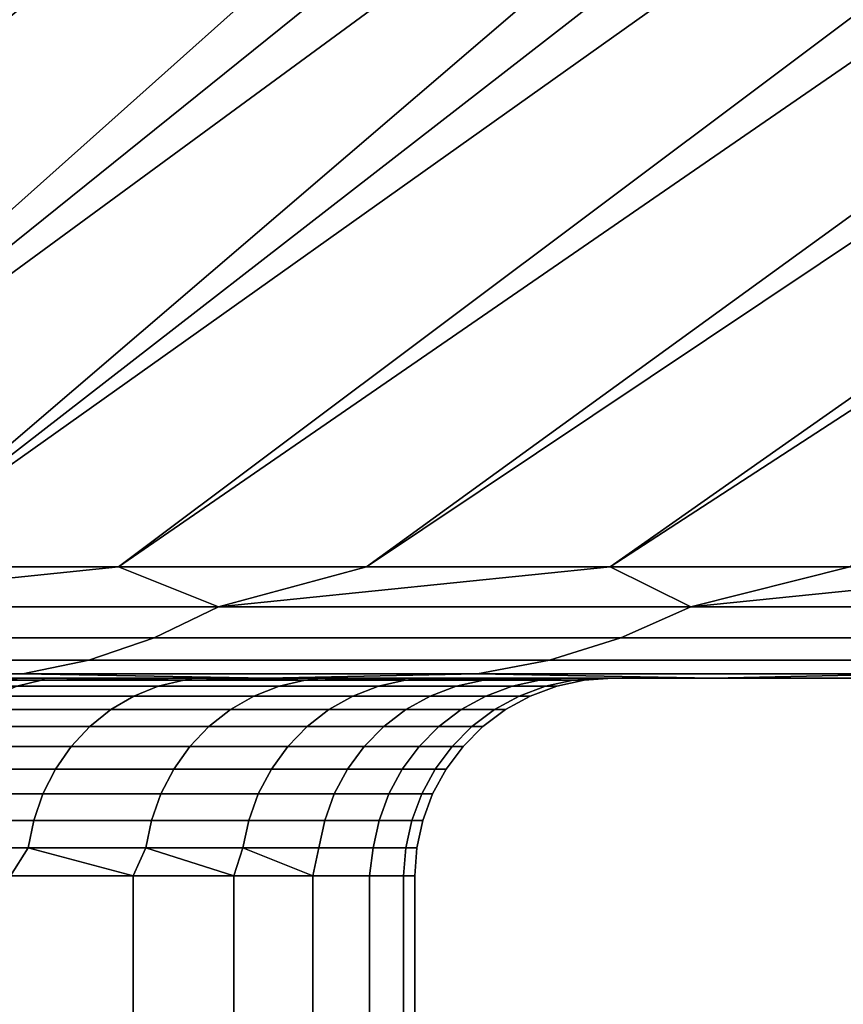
# Model space of a CAD drawing. Header units: metres. Extents: x -109 to 109, y -100 to 58.
# Tile 540 of 642: x 7.8 to 9.05, y 45.71 to 47.2. Entities that reach past the tile are written whole.
import ezdxf

# ---------------------------------------------------------------- set-up
doc = ezdxf.new("R2010")
doc.units = ezdxf.units.M
doc.layers.add('solid_21_062_100_XXX', color=7, linetype='CONTINUOUS')

msp = doc.modelspace()

# ---------------------------------------------------------------- linework, layer by layer
at = {"layer": 'solid_21_062_100_XXX'}
for points in [[(13.956618, 51.632687, 178.062378), (14.240944, 51.547096, 178.44812), (7.179587, 46.368862, 190.81015), (13.614649, 51.547096, 178.121567)], [(13.956618, 51.632687, 231.93248), (13.614651, 51.547096, 231.873291), (7.567792, 46.368862, 218.981491), (14.240945, 51.547096, 231.546738)], [(8.364613, 51.547096, 176.054321), (4.326568, 46.368862, 189.696899), (3.903329, 46.368862, 189.583496), (7.683812, 51.547096, 175.86618)], [(9.040816, 51.547096, 176.258362), (4.746521, 46.368862, 189.82193), (4.326568, 46.368862, 189.696899), (8.364613, 51.547096, 176.054321)], [(7.683809, 51.547096, 234.128677), (4.326578, 46.368862, 220.297958), (4.746531, 46.368862, 220.172928), (8.364609, 51.547096, 233.940552)], [(10.377946, 51.547096, 176.713715), (5.162868, 46.368862, 189.958481), (4.746521, 46.368862, 189.82193), (9.712049, 51.547096, 176.478195)], [(9.040816, 51.547096, 176.258362), (9.712049, 51.547096, 176.478195), (4.746521, 46.368862, 189.82193)], [(8.364609, 51.547096, 233.940552), (4.746531, 46.368862, 220.172928), (5.162879, 46.368862, 220.036377), (9.040812, 51.547096, 233.736496)], [(11.038136, 51.547096, 176.964767), (5.575296, 46.368862, 190.106445), (5.162868, 46.368862, 189.958481), (10.377946, 51.547096, 176.713715)], [(9.712047, 51.547096, 233.516663), (5.162879, 46.368862, 220.036377), (5.575307, 46.368862, 219.888412), (10.377943, 51.547096, 233.281158)], [(9.712047, 51.547096, 233.516663), (9.040812, 51.547096, 233.736496), (5.162879, 46.368862, 220.036377)], [(11.692261, 51.547096, 177.231232), (5.98349, 46.368862, 190.265717), (5.575296, 46.368862, 190.106445), (11.038136, 51.547096, 176.964767)], [(10.377943, 51.547096, 233.281158), (5.575307, 46.368862, 219.888412), (5.9835, 46.368862, 219.729141), (11.038136, 51.547096, 233.03009)], [(12.339957, 51.547096, 177.512955), (6.387141, 46.368862, 190.436188), (5.98349, 46.368862, 190.265717), (11.692261, 51.547096, 177.231232)], [(11.038136, 51.547096, 233.03009), (5.9835, 46.368862, 219.729141), (6.387151, 46.368862, 219.55867), (11.69226, 51.547096, 232.763626)], [(12.980871, 51.547096, 177.809799), (6.785941, 46.368862, 190.617706), (6.387141, 46.368862, 190.436188), (12.339957, 51.547096, 177.512955)], [(11.69226, 51.547096, 232.763626), (6.387151, 46.368862, 219.55867), (6.785951, 46.368862, 219.377151), (12.339957, 51.547096, 232.481903)], [(13.614649, 51.547096, 178.121567), (7.179587, 46.368862, 190.81015), (6.785941, 46.368862, 190.617706), (12.980871, 51.547096, 177.809799)], [(12.339957, 51.547096, 232.481903), (6.785951, 46.368862, 219.377151), (7.179597, 46.368862, 219.184708), (12.980872, 51.547096, 232.185074)], [(14.85941, 51.547096, 178.789261), (7.567782, 46.368862, 191.013367), (7.179587, 46.368862, 190.81015), (14.240944, 51.547096, 178.44812)], [(12.980872, 51.547096, 232.185074), (7.179597, 46.368862, 219.184708), (7.567792, 46.368862, 218.981491), (13.614651, 51.547096, 231.873291)], [(15.469711, 51.547096, 179.144806), (7.950231, 46.368862, 191.227203), (7.567782, 46.368862, 191.013367), (14.85941, 51.547096, 178.789261)], [(14.240945, 51.547096, 231.546738), (7.567792, 46.368862, 218.981491), (7.950241, 46.368862, 218.767654), (14.859411, 51.547096, 231.205612)], [(16.07151, 51.547096, 179.514557), (8.326642, 46.368862, 191.451492), (7.950231, 46.368862, 191.227203), (15.469711, 51.547096, 179.144806)], [(14.859411, 51.547096, 231.205612), (7.950241, 46.368862, 218.767654), (8.326652, 46.368862, 218.543365), (15.46971, 51.547096, 230.850067)], [(16.664478, 51.547096, 179.898315), (8.69673, 46.368862, 191.686066), (8.326642, 46.368862, 191.451492), (16.07151, 51.547096, 179.514557)], [(15.46971, 51.547096, 230.850067), (8.326652, 46.368862, 218.543365), (8.696739, 46.368862, 218.308792), (16.071508, 51.547096, 230.480316)], [(17.248289, 51.547096, 180.295868), (9.060213, 46.368862, 191.930756), (8.69673, 46.368862, 191.686066), (16.664478, 51.547096, 179.898315)], [(16.071508, 51.547096, 230.480316), (8.696739, 46.368862, 218.308792), (9.060223, 46.368862, 218.064102), (16.664474, 51.547096, 230.096558)], [(7.361121, 46.308628, 218.881973), (8.10202, 46.308628, 218.463089), (7.950241, 46.368862, 218.767654), (7.567792, 46.368862, 218.981491)], [(7.361121, 46.308628, 191.112885), (7.567782, 46.368862, 191.013367), (7.950231, 46.368862, 191.227203)], [(7.361121, 46.308628, 191.112885), (7.950231, 46.368862, 191.227203), (8.10202, 46.308628, 191.531769)], [(8.10202, 46.308628, 191.531769), (7.950231, 46.368862, 191.227203), (8.326642, 46.368862, 191.451492)], [(8.10202, 46.308628, 218.463089), (8.326652, 46.368862, 218.543365), (7.950241, 46.368862, 218.767654)], [(8.10202, 46.308628, 218.463089), (8.819154, 46.308628, 218.004715), (8.696739, 46.368862, 218.308792), (8.326652, 46.368862, 218.543365)], [(8.10202, 46.308628, 191.531769), (8.326642, 46.368862, 191.451492), (8.69673, 46.368862, 191.686066)], [(8.10202, 46.308628, 191.531769), (8.69673, 46.368862, 191.686066), (8.819154, 46.308628, 191.990158)], [(8.819154, 46.308628, 191.990158), (8.69673, 46.368862, 191.686066), (9.060213, 46.368862, 191.930756)], [(8.819154, 46.308628, 218.004715), (9.060223, 46.368862, 218.064102), (8.696739, 46.368862, 218.308792)], [(8.819154, 46.308628, 218.004715), (9.51042, 46.308628, 217.508179), (9.416826, 46.368862, 217.809494), (9.060223, 46.368862, 218.064102)], [(8.819154, 46.308628, 191.990158), (9.060213, 46.368862, 191.930756), (9.416817, 46.368862, 192.185364)], [(8.819154, 46.308628, 191.990158), (9.416817, 46.368862, 192.185364), (9.51042, 46.308628, 192.486694)], [(8.10202, 46.308628, 218.463089), (7.361121, 46.308628, 218.881973), (7.272211, 46.261269, 218.714279), (8.004161, 46.261269, 218.300446)], [(7.361121, 46.308628, 191.112885), (8.10202, 46.308628, 191.531769), (8.004161, 46.261269, 191.694412), (7.272211, 46.261269, 191.280579)], [(8.819154, 46.308628, 218.004715), (8.10202, 46.308628, 218.463089), (8.004161, 46.261269, 218.300446), (8.712633, 46.261269, 217.84761)], [(8.10202, 46.308628, 191.531769), (8.819154, 46.308628, 191.990158), (8.712633, 46.261269, 192.147263), (8.004161, 46.261269, 191.694412)], [(9.51042, 46.308628, 217.508179), (8.819154, 46.308628, 218.004715), (8.712633, 46.261269, 217.84761), (9.39555, 46.261269, 217.357071)], [(8.819154, 46.308628, 191.990158), (9.51042, 46.308628, 192.486694), (9.39555, 46.261269, 192.637802), (8.712633, 46.261269, 192.147263)], [(8.004161, 46.261269, 218.300446), (7.272211, 46.261269, 218.714279), (7.181969, 46.227276, 218.544067), (7.904836, 46.227276, 218.135376)], [(7.272211, 46.261269, 191.280579), (8.004161, 46.261269, 191.694412), (7.904836, 46.227276, 191.859497), (7.181969, 46.227276, 191.450806)], [(8.712633, 46.261269, 217.84761), (8.004161, 46.261269, 218.300446), (7.904836, 46.227276, 218.135376), (8.604517, 46.227276, 217.688141)], [(8.004161, 46.261269, 191.694412), (8.712633, 46.261269, 192.147263), (8.604517, 46.227276, 192.306717), (7.904836, 46.227276, 191.859497)], [(9.39555, 46.261269, 217.357071), (8.712633, 46.261269, 217.84761), (8.604517, 46.227276, 217.688141), (9.278958, 46.227276, 217.20369)], [(8.712633, 46.261269, 192.147263), (9.39555, 46.261269, 192.637802), (9.278958, 46.227276, 192.791168), (8.604517, 46.227276, 192.306717)], [(7.904836, 46.227276, 218.135376), (7.181969, 46.227276, 218.544067), (7.090836, 46.206821, 218.372162), (7.80453, 46.206821, 217.968658)], [(7.181969, 46.227276, 191.450806), (7.904836, 46.227276, 191.859497), (7.80453, 46.206821, 192.026199), (7.090836, 46.206821, 191.622696)], [(8.604517, 46.227276, 217.688141), (7.904836, 46.227276, 218.135376), (7.80453, 46.206821, 217.968658), (8.495332, 46.206821, 217.527115)], [(7.904836, 46.227276, 191.859497), (8.604517, 46.227276, 192.306717), (8.495332, 46.206821, 192.467758), (7.80453, 46.206821, 192.026199)], [(9.278958, 46.227276, 217.20369), (8.604517, 46.227276, 217.688141), (8.495332, 46.206821, 217.527115), (9.161216, 46.206821, 217.048798)], [(8.604517, 46.227276, 192.306717), (9.278958, 46.227276, 192.791168), (9.161216, 46.206821, 192.94606), (8.495332, 46.206821, 192.467758)], [(7.80453, 46.206821, 217.968658), (7.090836, 46.206821, 218.372162), (7.47336, 46.200001, 217.93718)], [(7.090836, 46.206821, 191.622696), (7.80453, 46.206821, 192.026199), (7.473289, 46.200001, 192.057648)], [(7.80453, 46.206821, 192.026199), (8.174951, 46.200001, 192.489105), (7.473289, 46.200001, 192.057648)], [(7.80453, 46.206821, 217.968658), (7.47336, 46.200001, 217.93718), (8.175019, 46.200001, 217.505722)], [(8.495332, 46.206821, 217.527115), (7.80453, 46.206821, 217.968658), (8.175019, 46.200001, 217.505722)], [(7.80453, 46.206821, 192.026199), (8.495332, 46.206821, 192.467758), (8.174951, 46.200001, 192.489105)], [(8.495332, 46.206821, 192.467758), (8.85176, 46.200001, 192.958557), (8.174951, 46.200001, 192.489105)], [(8.495332, 46.206821, 217.527115), (8.175019, 46.200001, 217.505722), (8.851827, 46.200001, 217.036255)], [(9.161216, 46.206821, 217.048798), (8.495332, 46.206821, 217.527115), (8.851827, 46.200001, 217.036255)], [(8.495332, 46.206821, 192.467758), (9.161216, 46.206821, 192.94606), (8.85176, 46.200001, 192.958557)], [(9.161216, 46.206821, 192.94606), (9.50172, 46.200001, 193.46463), (8.85176, 46.200001, 192.958557)], [(9.161216, 46.206821, 217.048798), (8.851827, 46.200001, 217.036255), (9.501783, 46.200001, 216.530182)], [(11.270851, 46.200001, 214.808441), (-11.794291, 46.200001, 214.172546), (-12.281966, 46.200001, 213.508682), (11.794343, 46.200001, 214.172485)], [(-0.27868, 46.200001, 213.692963), (11.794343, 46.200001, 214.172485), (-12.281966, 46.200001, 213.508682)], [(-11.270851, 46.200001, 195.186417), (11.794291, 46.200001, 195.822311), (12.281966, 46.200001, 196.486176), (-11.794343, 46.200001, 195.822372)], [(0.27868, 46.200001, 196.301895), (-11.794343, 46.200001, 195.822372), (12.281966, 46.200001, 196.486176)], [(11.270851, 46.200001, 214.808441), (-11.270798, 46.200001, 214.808502), (-11.794291, 46.200001, 214.172546)], [(-11.270851, 46.200001, 195.186417), (11.270798, 46.200001, 195.186356), (11.794291, 46.200001, 195.822311)], [(-11.270851, 46.200001, 195.186417), (-10.713137, 46.200001, 194.580292), (11.270798, 46.200001, 195.186356)], [(10.713137, 46.200001, 215.414566), (-10.713079, 46.200001, 215.414627), (-11.270798, 46.200001, 214.808502)], [(11.270851, 46.200001, 214.808441), (10.713137, 46.200001, 215.414566), (-11.270798, 46.200001, 214.808502)], [(-10.713137, 46.200001, 194.580292), (10.713079, 46.200001, 194.580231), (11.270798, 46.200001, 195.186356)], [(-10.713137, 46.200001, 194.580292), (-10.122867, 46.200001, 194.005814), (10.713079, 46.200001, 194.580231)], [(10.122867, 46.200001, 215.989044), (-10.122807, 46.200001, 215.989105), (-10.713079, 46.200001, 215.414627)], [(10.713137, 46.200001, 215.414566), (10.122867, 46.200001, 215.989044), (-10.713079, 46.200001, 215.414627)], [(-10.122867, 46.200001, 194.005814), (10.122807, 46.200001, 194.005753), (10.713079, 46.200001, 194.580231)], [(-10.122867, 46.200001, 194.005814), (-9.501783, 46.200001, 193.464691), (10.122807, 46.200001, 194.005753)], [(9.501783, 46.200001, 216.530182), (-9.50172, 46.200001, 216.530228), (-10.122807, 46.200001, 215.989105)], [(10.122867, 46.200001, 215.989044), (9.501783, 46.200001, 216.530182), (-10.122807, 46.200001, 215.989105)], [(-9.501783, 46.200001, 193.464691), (9.50172, 46.200001, 193.46463), (10.122807, 46.200001, 194.005753)], [(-9.501783, 46.200001, 193.464691), (-8.851827, 46.200001, 192.958603), (9.50172, 46.200001, 193.46463)], [(8.851827, 46.200001, 217.036255), (-8.85176, 46.200001, 217.036301), (-9.50172, 46.200001, 216.530228)], [(9.501783, 46.200001, 216.530182), (8.851827, 46.200001, 217.036255), (-9.50172, 46.200001, 216.530228)], [(-8.851827, 46.200001, 192.958603), (8.85176, 46.200001, 192.958557), (9.50172, 46.200001, 193.46463)], [(-8.851827, 46.200001, 192.958603), (-8.175019, 46.200001, 192.489151), (8.85176, 46.200001, 192.958557)], [(8.175019, 46.200001, 217.505722), (-8.174951, 46.200001, 217.505753), (-8.85176, 46.200001, 217.036301)], [(8.851827, 46.200001, 217.036255), (8.175019, 46.200001, 217.505722), (-8.85176, 46.200001, 217.036301)], [(-8.175019, 46.200001, 192.489151), (8.174951, 46.200001, 192.489105), (8.85176, 46.200001, 192.958557)], [(-8.175019, 46.200001, 192.489151), (-7.47336, 46.200001, 192.057693), (8.174951, 46.200001, 192.489105)], [(8.175019, 46.200001, 217.505722), (7.47336, 46.200001, 217.93718), (-8.174951, 46.200001, 217.505753)], [(-7.47336, 46.200001, 192.057693), (7.473289, 46.200001, 192.057648), (8.174951, 46.200001, 192.489105)], [(-0.27868, 46.200001, 213.692963), (0.278669, 46.200001, 213.692963), (11.794343, 46.200001, 214.172485)], [(0.278669, 46.200001, 213.692963), (0.834922, 46.200001, 213.657272), (11.794343, 46.200001, 214.172485)], [(0.834934, 46.200001, 196.337585), (0.27868, 46.200001, 196.301895), (12.281966, 46.200001, 196.486176)], [(0.834922, 46.200001, 213.657272), (1.387784, 46.200001, 213.586029), (11.794343, 46.200001, 214.172485)], [(1.387798, 46.200001, 196.408829), (0.834934, 46.200001, 196.337585), (12.281966, 46.200001, 196.486176)], [(1.934955, 46.200001, 213.479523), (12.282015, 46.200001, 213.508621), (11.794343, 46.200001, 214.172485), (1.387784, 46.200001, 213.586029)], [(1.93497, 46.200001, 196.515335), (1.387798, 46.200001, 196.408829), (12.281966, 46.200001, 196.486176)], [(1.934955, 46.200001, 213.479523), (2.474239, 46.200001, 213.338181), (12.282015, 46.200001, 213.508621)], [(2.474257, 46.200001, 196.656693), (1.93497, 46.200001, 196.515335), (12.281966, 46.200001, 196.486176), (12.732338, 46.200001, 197.175949)], [(2.474239, 46.200001, 213.338181), (3.003467, 46.200001, 213.162552), (12.282015, 46.200001, 213.508621)], [(3.003488, 46.200001, 196.832321), (2.474257, 46.200001, 196.656693), (12.732338, 46.200001, 197.175949)], [(3.003467, 46.200001, 213.162552), (3.520414, 46.200001, 212.953354), (12.282015, 46.200001, 213.508621)], [(3.520438, 46.200001, 197.041519), (3.003488, 46.200001, 196.832321), (12.732338, 46.200001, 197.175949)], [(4.022914, 46.200001, 212.711456), (12.732383, 46.200001, 212.818848), (12.282015, 46.200001, 213.508621), (3.520414, 46.200001, 212.953354)], [(4.022942, 46.200001, 197.283417), (3.520438, 46.200001, 197.041519), (12.732338, 46.200001, 197.175949)], [(4.022914, 46.200001, 212.711456), (4.508954, 46.200001, 212.43782), (12.732383, 46.200001, 212.818848)], [(4.508982, 46.200001, 197.557068), (4.022942, 46.200001, 197.283417), (12.732338, 46.200001, 197.175949), (13.144021, 46.200001, 197.889496)], [(4.508954, 46.200001, 212.43782), (4.976484, 46.200001, 212.133575), (12.732383, 46.200001, 212.818848)], [(4.976511, 46.200001, 197.861298), (4.508982, 46.200001, 197.557068), (13.144021, 46.200001, 197.889496)], [(5.423526, 46.200001, 211.800034), (13.14406, 46.200001, 212.105301), (12.732383, 46.200001, 212.818848), (4.976484, 46.200001, 212.133575)], [(5.423552, 46.200001, 198.194855), (4.976511, 46.200001, 197.861298), (13.144021, 46.200001, 197.889496)], [(5.423526, 46.200001, 211.800034), (5.84827, 46.200001, 211.438522), (13.14406, 46.200001, 212.105301)], [(5.848295, 46.200001, 198.556351), (5.423552, 46.200001, 198.194855), (13.144021, 46.200001, 197.889496), (13.515679, 46.200001, 198.624481)], [(6.249002, 46.200001, 211.050522), (13.515713, 46.200001, 211.370316), (13.14406, 46.200001, 212.105301), (5.84827, 46.200001, 211.438522)], [(6.249025, 46.200001, 198.944366), (5.848295, 46.200001, 198.556351), (13.515679, 46.200001, 198.624481)], [(6.249002, 46.200001, 211.050522), (6.62404, 46.200001, 210.63765), (13.515713, 46.200001, 211.370316)], [(6.624062, 46.200001, 199.357239), (6.249025, 46.200001, 198.944366), (13.515679, 46.200001, 198.624481), (13.846182, 46.200001, 199.378586)], [(6.971828, 46.200001, 210.20163), (13.84621, 46.200001, 210.616196), (13.515713, 46.200001, 211.370316), (6.62404, 46.200001, 210.63765)], [(6.971847, 46.200001, 199.793259), (6.624062, 46.200001, 199.357239), (13.846182, 46.200001, 199.378586)], [(7.290984, 46.200001, 209.744171), (14.1347, 46.200001, 209.84494), (13.84621, 46.200001, 210.616196), (6.971828, 46.200001, 210.20163)], [(7.291001, 46.200001, 200.250717), (6.971847, 46.200001, 199.793259), (13.846182, 46.200001, 199.378586), (14.134675, 46.200001, 200.149841)], [(7.309605, 46.196945, 209.636246), (7.580176, 46.200001, 209.267197), (14.1347, 46.200001, 209.84494), (7.290984, 46.200001, 209.744171)], [(7.580192, 46.200001, 200.727692), (7.291001, 46.200001, 200.250717), (14.134675, 46.200001, 200.149841), (14.380377, 46.200001, 200.936295)], [(7.549767, 46.187836, 209.147949), (7.795482, 46.187836, 208.66571), (7.833364, 46.196945, 208.683533), (7.586455, 46.196945, 209.168121)], [(7.795482, 46.187836, 201.329163), (7.549767, 46.187836, 200.846909), (7.586455, 46.196945, 200.826736), (7.833364, 46.196945, 201.311325)], [(7.83819, 46.200001, 208.77272), (14.3804, 46.200001, 209.058487), (14.1347, 46.200001, 209.84494), (7.580176, 46.200001, 209.267197)], [(7.586455, 46.196945, 209.168121), (7.83819, 46.200001, 208.77272), (7.580176, 46.200001, 209.267197)], [(7.586455, 46.196945, 200.826736), (7.580192, 46.200001, 200.727692), (14.380377, 46.200001, 200.936295), (7.838205, 46.200001, 201.222183)], [(7.833364, 46.196945, 201.311325), (7.586455, 46.196945, 200.826736), (7.838205, 46.200001, 201.222183)], [(7.586455, 46.196945, 209.168121), (7.833364, 46.196945, 208.683533), (7.83819, 46.200001, 208.77272)], [(7.759161, 46.172855, 208.648621), (7.97311, 46.172855, 208.154205), (8.010432, 46.187836, 208.168991), (7.795482, 46.187836, 208.66571)], [(7.97311, 46.172855, 201.840652), (7.759161, 46.172855, 201.346252), (7.795482, 46.187836, 201.329163), (8.010432, 46.187836, 201.825882)], [(7.795482, 46.187836, 208.66571), (8.010432, 46.187836, 208.168991), (8.049359, 46.196945, 208.184402), (7.833364, 46.196945, 208.683533)], [(8.010432, 46.187836, 201.825882), (7.795482, 46.187836, 201.329163), (7.833364, 46.196945, 201.311325), (8.049359, 46.196945, 201.810471)], [(7.833364, 46.196945, 208.683533), (8.063988, 46.200001, 208.262711), (14.3804, 46.200001, 209.058487), (7.83819, 46.200001, 208.77272)], [(7.833364, 46.196945, 201.311325), (7.838205, 46.200001, 201.222183), (8.064001, 46.200001, 201.732178)], [(8.049359, 46.196945, 201.810471), (7.833364, 46.196945, 201.311325), (8.064001, 46.200001, 201.732178)], [(7.833364, 46.196945, 208.683533), (8.049359, 46.196945, 208.184402), (8.063988, 46.200001, 208.262711)], [(8.064001, 46.200001, 201.732178), (7.838205, 46.200001, 201.222183), (14.380377, 46.200001, 200.936295), (14.58246, 46.200001, 201.735535)], [(7.97311, 46.172855, 208.154205), (8.155593, 46.172855, 207.647339), (8.193769, 46.187836, 207.659744), (8.010432, 46.187836, 208.168991)], [(8.155593, 46.172855, 202.347519), (7.97311, 46.172855, 201.840652), (8.010432, 46.187836, 201.825882), (8.193769, 46.187836, 202.335114)], [(8.010432, 46.187836, 208.168991), (8.193769, 46.187836, 207.659744), (8.233587, 46.196945, 207.672684), (8.049359, 46.196945, 208.184402)], [(8.193769, 46.187836, 202.335114), (8.010432, 46.187836, 201.825882), (8.049359, 46.196945, 201.810471), (8.233587, 46.196945, 202.322174)], [(8.049359, 46.196945, 201.810471), (8.064001, 46.200001, 201.732178), (14.58246, 46.200001, 201.735535), (8.256669, 46.200001, 202.255646)], [(8.233587, 46.196945, 202.322174), (8.049359, 46.196945, 201.810471), (8.256669, 46.200001, 202.255646)], [(8.049359, 46.196945, 208.184402), (8.256659, 46.200001, 207.739258), (8.063988, 46.200001, 208.262711)], [(8.049359, 46.196945, 208.184402), (8.233587, 46.196945, 207.672684), (8.256659, 46.200001, 207.739258)], [(8.256659, 46.200001, 207.739258), (14.582479, 46.200001, 208.259232), (14.3804, 46.200001, 209.058487), (8.063988, 46.200001, 208.262711)], [(8.155593, 46.172855, 207.647339), (8.305889, 46.172855, 207.13002), (8.344769, 46.187836, 207.139999), (8.193769, 46.187836, 207.659744)], [(8.305889, 46.172855, 202.864838), (8.155593, 46.172855, 202.347519), (8.193769, 46.187836, 202.335114), (8.344769, 46.187836, 202.854858)], [(8.193769, 46.187836, 207.659744), (8.344769, 46.187836, 207.139999), (8.385321, 46.196945, 207.150421), (8.233587, 46.196945, 207.672684)], [(8.344769, 46.187836, 202.854858), (8.193769, 46.187836, 202.335114), (8.233587, 46.196945, 202.322174), (8.385321, 46.196945, 202.844452)], [(8.233587, 46.196945, 202.322174), (8.256669, 46.200001, 202.255646), (8.415401, 46.200001, 202.79039)], [(8.385321, 46.196945, 202.844452), (8.233587, 46.196945, 202.322174), (8.415401, 46.200001, 202.79039)], [(8.233587, 46.196945, 207.672684), (8.415394, 46.200001, 207.204498), (8.256659, 46.200001, 207.739258)], [(8.233587, 46.196945, 207.672684), (8.385321, 46.196945, 207.150421), (8.415394, 46.200001, 207.204498)], [(8.415394, 46.200001, 207.204498), (14.740137, 46.200001, 207.450287), (14.582479, 46.200001, 208.259232), (8.256659, 46.200001, 207.739258)], [(8.415401, 46.200001, 202.79039), (8.256669, 46.200001, 202.255646), (14.58246, 46.200001, 201.735535), (14.740124, 46.200001, 202.544495)], [(8.305889, 46.172855, 207.13002), (8.423406, 46.172855, 206.604279), (8.462836, 46.187836, 206.611801), (8.344769, 46.187836, 207.139999)], [(8.423406, 46.172855, 203.390579), (8.305889, 46.172855, 202.864838), (8.344769, 46.187836, 202.854858), (8.462836, 46.187836, 203.383057)], [(8.344769, 46.187836, 207.139999), (8.462836, 46.187836, 206.611801), (8.503961, 46.196945, 206.619644), (8.385321, 46.196945, 207.150421)], [(8.462836, 46.187836, 203.383057), (8.344769, 46.187836, 202.854858), (8.385321, 46.196945, 202.844452), (8.503961, 46.196945, 203.375214)], [(8.385321, 46.196945, 207.150421), (8.539531, 46.200001, 206.66069), (14.740137, 46.200001, 207.450287), (8.415394, 46.200001, 207.204498)], [(8.385321, 46.196945, 202.844452), (8.415401, 46.200001, 202.79039), (8.539536, 46.200001, 203.334198)], [(8.503961, 46.196945, 203.375214), (8.385321, 46.196945, 202.844452), (8.539536, 46.200001, 203.334198)], [(8.385321, 46.196945, 207.150421), (8.503961, 46.196945, 206.619644), (8.539531, 46.200001, 206.66069)], [(8.539536, 46.200001, 203.334198), (8.415401, 46.200001, 202.79039), (14.740124, 46.200001, 202.544495), (14.852842, 46.200001, 203.360016)], [(8.423406, 46.172855, 206.604279), (8.507679, 46.172855, 206.072205), (8.547503, 46.187836, 206.077225), (8.462836, 46.187836, 206.611801)], [(8.507679, 46.172855, 203.922668), (8.423406, 46.172855, 203.390579), (8.462836, 46.187836, 203.383057), (8.547503, 46.187836, 203.917633)], [(8.462836, 46.187836, 206.611801), (8.547503, 46.187836, 206.077225), (8.58904, 46.196945, 206.082474), (8.503961, 46.196945, 206.619644)], [(8.547503, 46.187836, 203.917633), (8.462836, 46.187836, 203.383057), (8.503961, 46.196945, 203.375214), (8.58904, 46.196945, 203.912384)], [(8.58904, 46.196945, 203.912384), (8.503961, 46.196945, 203.375214), (8.539536, 46.200001, 203.334198), (8.628571, 46.200001, 203.884888)], [(8.503961, 46.196945, 206.619644), (8.628569, 46.200001, 206.109985), (8.539531, 46.200001, 206.66069)], [(8.503961, 46.196945, 206.619644), (8.58904, 46.196945, 206.082474), (8.628569, 46.200001, 206.109985)], [(8.507679, 46.172855, 206.072205), (8.558376, 46.172855, 205.535873), (8.598438, 46.187836, 205.538406), (8.547503, 46.187836, 206.077225)], [(8.558376, 46.172855, 204.458984), (8.507679, 46.172855, 203.922668), (8.547503, 46.187836, 203.917633), (8.598438, 46.187836, 204.456467)], [(8.628569, 46.200001, 206.109985), (14.85285, 46.200001, 206.634781), (14.740137, 46.200001, 207.450287), (8.539531, 46.200001, 206.66069)], [(8.628571, 46.200001, 203.884888), (8.539536, 46.200001, 203.334198), (14.852842, 46.200001, 203.360016)], [(8.547503, 46.187836, 206.077225), (8.598438, 46.187836, 205.538406), (8.640223, 46.196945, 205.541031), (8.58904, 46.196945, 206.082474)], [(8.598438, 46.187836, 204.456467), (8.547503, 46.187836, 203.917633), (8.58904, 46.196945, 203.912384), (8.640223, 46.196945, 204.453827)], [(8.558376, 46.172855, 205.535873), (8.575297, 46.172855, 204.997437), (8.615439, 46.187836, 204.997437), (8.598438, 46.187836, 205.538406)], [(8.598438, 46.187836, 204.456467), (8.615439, 46.187836, 204.997437), (8.575297, 46.172855, 204.997437), (8.558376, 46.172855, 204.458984)], [(8.640223, 46.196945, 204.453827), (8.58904, 46.196945, 203.912384), (8.628571, 46.200001, 203.884888), (8.682137, 46.200001, 204.440247)], [(8.640223, 46.196945, 205.541031), (8.682137, 46.200001, 205.554626), (8.628569, 46.200001, 206.109985), (8.58904, 46.196945, 206.082474)], [(8.598438, 46.187836, 205.538406), (8.615439, 46.187836, 204.997437), (8.657306, 46.196945, 204.997437), (8.640223, 46.196945, 205.541031)], [(8.640223, 46.196945, 204.453827), (8.657306, 46.196945, 204.997437), (8.615439, 46.187836, 204.997437), (8.598438, 46.187836, 204.456467)], [(8.682137, 46.200001, 205.554626), (14.920383, 46.200001, 205.816055), (14.85285, 46.200001, 206.634781), (8.628569, 46.200001, 206.109985)], [(8.682137, 46.200001, 204.440247), (8.628571, 46.200001, 203.884888), (14.852842, 46.200001, 203.360016), (14.920382, 46.200001, 204.178772)], [(8.657306, 46.196945, 204.997437), (8.640223, 46.196945, 204.453827), (8.682137, 46.200001, 204.440247), (8.7, 46.200001, 204.997437)], [(8.640223, 46.196945, 205.541031), (8.657306, 46.196945, 204.997437), (8.7, 46.200001, 204.997437), (8.682137, 46.200001, 205.554626)], [(8.682137, 46.200001, 205.554626), (8.7, 46.200001, 204.997437), (14.942828, 46.200001, 204.997437), (14.920383, 46.200001, 205.816055)], [(8.7, 46.200001, 204.997437), (8.682137, 46.200001, 204.440247), (14.920382, 46.200001, 204.178772), (14.942828, 46.200001, 204.997437)], [(7.725142, 46.152306, 208.632614), (7.938152, 46.152306, 208.140366), (7.97311, 46.172855, 208.154205), (7.759161, 46.172855, 208.648621)], [(7.938152, 46.152306, 201.854492), (7.725142, 46.152306, 201.362259), (7.759161, 46.172855, 201.346252), (7.97311, 46.172855, 201.840652)], [(7.938152, 46.152306, 208.140366), (8.119835, 46.152306, 207.635727), (8.155593, 46.172855, 207.647339), (7.97311, 46.172855, 208.154205)], [(8.119835, 46.152306, 202.359131), (7.938152, 46.152306, 201.854492), (7.97311, 46.172855, 201.840652), (8.155593, 46.172855, 202.347519)], [(8.119835, 46.152306, 207.635727), (8.269472, 46.152306, 207.120667), (8.305889, 46.172855, 207.13002), (8.155593, 46.172855, 207.647339)], [(8.269472, 46.152306, 202.874191), (8.119835, 46.152306, 202.359131), (8.155593, 46.172855, 202.347519), (8.305889, 46.172855, 202.864838)], [(8.269472, 46.152306, 207.120667), (8.386474, 46.152306, 206.597229), (8.423406, 46.172855, 206.604279), (8.305889, 46.172855, 207.13002)], [(8.386474, 46.152306, 203.397629), (8.269472, 46.152306, 202.874191), (8.305889, 46.172855, 202.864838), (8.423406, 46.172855, 203.390579)], [(8.386474, 46.152306, 206.597229), (8.470377, 46.152306, 206.06749), (8.507679, 46.172855, 206.072205), (8.423406, 46.172855, 206.604279)], [(8.470377, 46.152306, 203.927368), (8.386474, 46.152306, 203.397629), (8.423406, 46.172855, 203.390579), (8.507679, 46.172855, 203.922668)], [(8.470377, 46.152306, 206.06749), (8.520852, 46.152306, 205.533524), (8.558376, 46.172855, 205.535873), (8.507679, 46.172855, 206.072205)], [(8.520852, 46.152306, 204.461349), (8.470377, 46.152306, 203.927368), (8.507679, 46.172855, 203.922668), (8.558376, 46.172855, 204.458984)], [(8.520852, 46.152306, 205.533524), (8.5377, 46.152306, 204.997437), (8.575297, 46.172855, 204.997437), (8.558376, 46.172855, 205.535873)], [(8.558376, 46.172855, 204.458984), (8.575297, 46.172855, 204.997437), (8.5377, 46.152306, 204.997437), (8.520852, 46.152306, 204.461349)], [(7.694118, 46.126614, 208.618011), (7.906273, 46.126614, 208.127747), (7.938152, 46.152306, 208.140366), (7.725142, 46.152306, 208.632614)], [(7.906273, 46.126614, 201.867111), (7.694118, 46.126614, 201.376862), (7.725142, 46.152306, 201.362259), (7.938152, 46.152306, 201.854492)], [(7.906273, 46.126614, 208.127747), (8.087226, 46.126614, 207.625137), (8.119835, 46.152306, 207.635727), (7.938152, 46.152306, 208.140366)], [(8.087226, 46.126614, 202.369736), (7.906273, 46.126614, 201.867111), (7.938152, 46.152306, 201.854492), (8.119835, 46.152306, 202.359131)], [(8.087226, 46.126614, 207.625137), (8.236262, 46.126614, 207.112137), (8.269472, 46.152306, 207.120667), (8.119835, 46.152306, 207.635727)], [(8.236262, 46.126614, 202.882721), (8.087226, 46.126614, 202.369736), (8.119835, 46.152306, 202.359131), (8.269472, 46.152306, 202.874191)], [(8.236262, 46.126614, 207.112137), (8.352794, 46.126614, 206.590805), (8.386474, 46.152306, 206.597229), (8.269472, 46.152306, 207.120667)], [(8.352794, 46.126614, 203.404053), (8.236262, 46.126614, 202.882721), (8.269472, 46.152306, 202.874191), (8.386474, 46.152306, 203.397629)], [(8.352794, 46.126614, 206.590805), (8.43636, 46.126614, 206.063187), (8.470377, 46.152306, 206.06749), (8.386474, 46.152306, 206.597229)], [(8.43636, 46.126614, 203.931671), (8.352794, 46.126614, 203.404053), (8.386474, 46.152306, 203.397629), (8.470377, 46.152306, 203.927368)], [(8.43636, 46.126614, 206.063187), (8.486632, 46.126614, 205.531372), (8.520852, 46.152306, 205.533524), (8.470377, 46.152306, 206.06749)], [(8.486632, 46.126614, 204.463501), (8.43636, 46.126614, 203.931671), (8.470377, 46.152306, 203.927368), (8.520852, 46.152306, 204.461349)], [(8.486632, 46.126614, 205.531372), (8.503412, 46.126614, 204.997437), (8.5377, 46.152306, 204.997437), (8.520852, 46.152306, 205.533524)], [(8.520852, 46.152306, 204.461349), (8.5377, 46.152306, 204.997437), (8.503412, 46.126614, 204.997437), (8.486632, 46.126614, 204.463501)], [(7.666722, 46.096294, 208.605118), (7.878121, 46.096294, 208.116592), (7.906273, 46.126614, 208.127747), (7.694118, 46.126614, 208.618011)], [(7.878121, 46.096294, 201.878265), (7.666722, 46.096294, 201.38974), (7.694118, 46.126614, 201.376862), (7.906273, 46.126614, 201.867111)], [(7.878121, 46.096294, 208.116592), (8.05843, 46.096294, 207.615768), (8.087226, 46.126614, 207.625137), (7.906273, 46.126614, 208.127747)], [(8.05843, 46.096294, 202.379089), (7.878121, 46.096294, 201.878265), (7.906273, 46.126614, 201.867111), (8.087226, 46.126614, 202.369736)], [(8.05843, 46.096294, 207.615768), (8.206936, 46.096294, 207.104614), (8.236262, 46.126614, 207.112137), (8.087226, 46.126614, 207.625137)], [(8.206936, 46.096294, 202.890244), (8.05843, 46.096294, 202.379089), (8.087226, 46.126614, 202.369736), (8.236262, 46.126614, 202.882721)], [(8.206936, 46.096294, 207.104614), (8.323052, 46.096294, 206.585144), (8.352794, 46.126614, 206.590805), (8.236262, 46.126614, 207.112137)], [(8.323052, 46.096294, 203.409729), (8.206936, 46.096294, 202.890244), (8.236262, 46.126614, 202.882721), (8.352794, 46.126614, 203.404053)], [(8.323052, 46.096294, 206.585144), (8.406322, 46.096294, 206.059402), (8.43636, 46.126614, 206.063187), (8.352794, 46.126614, 206.590805)], [(8.406322, 46.096294, 203.935471), (8.323052, 46.096294, 203.409729), (8.352794, 46.126614, 203.404053), (8.43636, 46.126614, 203.931671)], [(8.406322, 46.096294, 206.059402), (8.456415, 46.096294, 205.529465), (8.486632, 46.126614, 205.531372), (8.43636, 46.126614, 206.063187)], [(8.456415, 46.096294, 204.465393), (8.406322, 46.096294, 203.935471), (8.43636, 46.126614, 203.931671), (8.486632, 46.126614, 204.463501)], [(8.456415, 46.096294, 205.529465), (8.473135, 46.096294, 204.997437), (8.503412, 46.126614, 204.997437), (8.486632, 46.126614, 205.531372)], [(8.486632, 46.126614, 204.463501), (8.503412, 46.126614, 204.997437), (8.473135, 46.096294, 204.997437), (8.456415, 46.096294, 204.465393)], [(7.643513, 46.061977, 208.594193), (7.854273, 46.061977, 208.107162), (7.878121, 46.096294, 208.116592), (7.666722, 46.096294, 208.605118)], [(7.854273, 46.061977, 201.887711), (7.643513, 46.061977, 201.400665), (7.666722, 46.096294, 201.38974), (7.878121, 46.096294, 201.878265)], [(7.854273, 46.061977, 208.107162), (8.034036, 46.061977, 207.607849), (8.05843, 46.096294, 207.615768), (7.878121, 46.096294, 208.116592)], [(8.034036, 46.061977, 202.387009), (7.854273, 46.061977, 201.887711), (7.878121, 46.096294, 201.878265), (8.05843, 46.096294, 202.379089)], [(8.034036, 46.061977, 207.607849), (8.182092, 46.061977, 207.098236), (8.206936, 46.096294, 207.104614), (8.05843, 46.096294, 207.615768)], [(8.182092, 46.061977, 202.896622), (8.034036, 46.061977, 202.387009), (8.05843, 46.096294, 202.379089), (8.206936, 46.096294, 202.890244)], [(8.182092, 46.061977, 207.098236), (8.297857, 46.061977, 206.580338), (8.323052, 46.096294, 206.585144), (8.206936, 46.096294, 207.104614)], [(8.297857, 46.061977, 203.414536), (8.182092, 46.061977, 202.896622), (8.206936, 46.096294, 202.890244), (8.323052, 46.096294, 203.409729)], [(8.297857, 46.061977, 206.580338), (8.380874, 46.061977, 206.056183), (8.406322, 46.096294, 206.059402), (8.323052, 46.096294, 206.585144)], [(8.380874, 46.061977, 203.938675), (8.297857, 46.061977, 203.414536), (8.323052, 46.096294, 203.409729), (8.406322, 46.096294, 203.935471)], [(8.380874, 46.061977, 206.056183), (8.430816, 46.061977, 205.527847), (8.456415, 46.096294, 205.529465), (8.406322, 46.096294, 206.059402)], [(8.430816, 46.061977, 204.46701), (8.380874, 46.061977, 203.938675), (8.406322, 46.096294, 203.935471), (8.456415, 46.096294, 204.465393)], [(8.430816, 46.061977, 205.527847), (8.447485, 46.061977, 204.997437), (8.473135, 46.096294, 204.997437), (8.456415, 46.096294, 205.529465)], [(8.456415, 46.096294, 204.465393), (8.473135, 46.096294, 204.997437), (8.447485, 46.061977, 204.997437), (8.430816, 46.061977, 204.46701)], [(7.624965, 46.024353, 208.585464), (7.835213, 46.024353, 208.099609), (7.854273, 46.061977, 208.107162), (7.643513, 46.061977, 208.594193)], [(7.835213, 46.024353, 201.895248), (7.624965, 46.024353, 201.409393), (7.643513, 46.061977, 201.400665), (7.854273, 46.061977, 201.887711)], [(7.835213, 46.024353, 208.099609), (8.01454, 46.024353, 207.601517), (8.034036, 46.061977, 207.607849), (7.854273, 46.061977, 208.107162)], [(8.01454, 46.024353, 202.393356), (7.835213, 46.024353, 201.895248), (7.854273, 46.061977, 201.887711), (8.034036, 46.061977, 202.387009)], [(8.01454, 46.024353, 207.601517), (8.162237, 46.024353, 207.09314), (8.182092, 46.061977, 207.098236), (8.034036, 46.061977, 207.607849)], [(8.162237, 46.024353, 202.901718), (8.01454, 46.024353, 202.393356), (8.034036, 46.061977, 202.387009), (8.182092, 46.061977, 202.896622)], [(8.162237, 46.024353, 207.09314), (8.27772, 46.024353, 206.576492), (8.297857, 46.061977, 206.580338), (8.182092, 46.061977, 207.098236)], [(8.27772, 46.024353, 203.418365), (8.162237, 46.024353, 202.901718), (8.182092, 46.061977, 202.896622), (8.297857, 46.061977, 203.414536)], [(8.27772, 46.024353, 206.576492), (8.360537, 46.024353, 206.053619), (8.380874, 46.061977, 206.056183), (8.297857, 46.061977, 206.580338)], [(8.360537, 46.024353, 203.941254), (8.27772, 46.024353, 203.418365), (8.297857, 46.061977, 203.414536), (8.380874, 46.061977, 203.938675)], [(8.360537, 46.024353, 206.053619), (8.410357, 46.024353, 205.526566), (8.430816, 46.061977, 205.527847), (8.380874, 46.061977, 206.056183)], [(8.410357, 46.024353, 204.468292), (8.360537, 46.024353, 203.941254), (8.380874, 46.061977, 203.938675), (8.430816, 46.061977, 204.46701)], [(8.410357, 46.024353, 205.526566), (8.426986, 46.024353, 204.997437), (8.447485, 46.061977, 204.997437), (8.430816, 46.061977, 205.527847)], [(8.430816, 46.061977, 204.46701), (8.447485, 46.061977, 204.997437), (8.426986, 46.024353, 204.997437), (8.410357, 46.024353, 204.468292)], [(7.611455, 45.984192, 208.579117), (7.821332, 45.984192, 208.094116), (7.835213, 46.024353, 208.099609), (7.624965, 46.024353, 208.585464)], [(7.821332, 45.984192, 201.900742), (7.611455, 45.984192, 201.415756), (7.624965, 46.024353, 201.409393), (7.835213, 46.024353, 201.895248)], [(7.821332, 45.984192, 208.094116), (8.00034, 45.984192, 207.596893), (8.01454, 46.024353, 207.601517), (7.835213, 46.024353, 208.099609)], [(8.00034, 45.984192, 202.397964), (7.821332, 45.984192, 201.900742), (7.835213, 46.024353, 201.895248), (8.01454, 46.024353, 202.393356)], [(8.00034, 45.984192, 207.596893), (8.147776, 45.984192, 207.089417), (8.162237, 46.024353, 207.09314), (8.01454, 46.024353, 207.601517)], [(8.147776, 45.984192, 202.905441), (8.00034, 45.984192, 202.397964), (8.01454, 46.024353, 202.393356), (8.162237, 46.024353, 202.901718)], [(8.147776, 45.984192, 207.089417), (8.263055, 45.984192, 206.5737), (8.27772, 46.024353, 206.576492), (8.162237, 46.024353, 207.09314)], [(8.263055, 45.984192, 203.421173), (8.147776, 45.984192, 202.905441), (8.162237, 46.024353, 202.901718), (8.27772, 46.024353, 203.418365)], [(8.263055, 45.984192, 206.5737), (8.345724, 45.984192, 206.051743), (8.360537, 46.024353, 206.053619), (8.27772, 46.024353, 206.576492)], [(8.345724, 45.984192, 203.943115), (8.263055, 45.984192, 203.421173), (8.27772, 46.024353, 203.418365), (8.360537, 46.024353, 203.941254)], [(8.345724, 45.984192, 206.051743), (8.395456, 45.984192, 205.525635), (8.410357, 46.024353, 205.526566), (8.360537, 46.024353, 206.053619)], [(8.395456, 45.984192, 204.469238), (8.345724, 45.984192, 203.943115), (8.360537, 46.024353, 203.941254), (8.410357, 46.024353, 204.468292)], [(8.395456, 45.984192, 205.525635), (8.412056, 45.984192, 204.997437), (8.426986, 46.024353, 204.997437), (8.410357, 46.024353, 205.526566)], [(8.410357, 46.024353, 204.468292), (8.426986, 46.024353, 204.997437), (8.412056, 45.984192, 204.997437), (8.395456, 45.984192, 204.469238)], [(7.603261, 45.942314, 208.575256), (7.812911, 45.942314, 208.090775), (7.821332, 45.984192, 208.094116), (7.611455, 45.984192, 208.579117)], [(7.812911, 45.942314, 201.904083), (7.603261, 45.942314, 201.419601), (7.611455, 45.984192, 201.415756), (7.821332, 45.984192, 201.900742)], [(7.812911, 45.942314, 208.090775), (7.991727, 45.942314, 207.594101), (8.00034, 45.984192, 207.596893), (7.821332, 45.984192, 208.094116)], [(7.991727, 45.942314, 202.400757), (7.812911, 45.942314, 201.904083), (7.821332, 45.984192, 201.900742), (8.00034, 45.984192, 202.397964)], [(7.991727, 45.942314, 207.594101), (8.139004, 45.942314, 207.087173), (8.147776, 45.984192, 207.089417), (8.00034, 45.984192, 207.596893)], [(8.139004, 45.942314, 202.907684), (7.991727, 45.942314, 202.400757), (8.00034, 45.984192, 202.397964), (8.147776, 45.984192, 202.905441)], [(8.139004, 45.942314, 207.087173), (8.254159, 45.942314, 206.571991), (8.263055, 45.984192, 206.5737), (8.147776, 45.984192, 207.089417)], [(8.254159, 45.942314, 203.422867), (8.139004, 45.942314, 202.907684), (8.147776, 45.984192, 202.905441), (8.263055, 45.984192, 203.421173)], [(8.254159, 45.942314, 206.571991), (8.336739, 45.942314, 206.050613), (8.345724, 45.984192, 206.051743), (8.263055, 45.984192, 206.5737)], [(8.336739, 45.942314, 203.94426), (8.254159, 45.942314, 203.422867), (8.263055, 45.984192, 203.421173), (8.345724, 45.984192, 203.943115)], [(8.336739, 45.942314, 206.050613), (8.386417, 45.942314, 205.525055), (8.395456, 45.984192, 205.525635), (8.345724, 45.984192, 206.051743)], [(8.386417, 45.942314, 204.469803), (8.336739, 45.942314, 203.94426), (8.345724, 45.984192, 203.943115), (8.395456, 45.984192, 204.469238)], [(8.386417, 45.942314, 205.525055), (8.402999, 45.942314, 204.997437), (8.412056, 45.984192, 204.997437), (8.395456, 45.984192, 205.525635)], [(8.395456, 45.984192, 204.469238), (8.412056, 45.984192, 204.997437), (8.402999, 45.942314, 204.997437), (8.386417, 45.942314, 204.469803)], [(7.812911, 45.942314, 201.904083), (7.786101, 45.900002, 201.845184), (7.603261, 45.942314, 201.419601)], [(7.603261, 45.942314, 208.575256), (7.786101, 45.900002, 208.149673), (7.812911, 45.942314, 208.090775)], [(7.812911, 45.942314, 201.904083), (7.972069, 45.900002, 202.350525), (7.786101, 45.900002, 201.845184)], [(7.812911, 45.942314, 208.090775), (7.786101, 45.900002, 208.149673), (7.972069, 45.900002, 207.644333)], [(7.991727, 45.942314, 202.400757), (7.972069, 45.900002, 202.350525), (7.812911, 45.942314, 201.904083)], [(7.812911, 45.942314, 208.090775), (7.972069, 45.900002, 207.644333), (7.991727, 45.942314, 207.594101)], [(7.991727, 45.942314, 202.400757), (8.125278, 45.900002, 202.86673), (7.972069, 45.900002, 202.350525)], [(7.991727, 45.942314, 207.594101), (7.972069, 45.900002, 207.644333), (8.125278, 45.900002, 207.128128)], [(8.139004, 45.942314, 202.907684), (8.125278, 45.900002, 202.86673), (7.991727, 45.942314, 202.400757)], [(7.991727, 45.942314, 207.594101), (8.125278, 45.900002, 207.128128), (8.139004, 45.942314, 207.087173)], [(8.139004, 45.942314, 202.907684), (8.245097, 45.900002, 203.391693), (8.125278, 45.900002, 202.86673)], [(8.139004, 45.942314, 207.087173), (8.125278, 45.900002, 207.128128), (8.245097, 45.900002, 206.603165)], [(8.254159, 45.942314, 203.422867), (8.245097, 45.900002, 203.391693), (8.139004, 45.942314, 202.907684)], [(8.139004, 45.942314, 207.087173), (8.245097, 45.900002, 206.603165), (8.254159, 45.942314, 206.571991)], [(8.336739, 45.942314, 203.94426), (8.331037, 45.900002, 203.923264), (8.245097, 45.900002, 203.391693), (8.254159, 45.942314, 203.422867)], [(8.336739, 45.942314, 206.050613), (8.254159, 45.942314, 206.571991), (8.245097, 45.900002, 206.603165), (8.331037, 45.900002, 206.071594)], [(8.386417, 45.942314, 204.469803), (8.382741, 45.900002, 204.459244), (8.331037, 45.900002, 203.923264), (8.336739, 45.942314, 203.94426)], [(8.386417, 45.942314, 205.525055), (8.336739, 45.942314, 206.050613), (8.331037, 45.900002, 206.071594), (8.382741, 45.900002, 205.535614)], [(8.386417, 45.942314, 204.469803), (8.402999, 45.942314, 204.997437), (8.4, 45.900002, 204.997437), (8.382741, 45.900002, 204.459244)], [(8.402999, 45.942314, 204.997437), (8.386417, 45.942314, 205.525055), (8.382741, 45.900002, 205.535614), (8.4, 45.900002, 204.997437)], [(7.786101, 45.900002, 201.845184), (7.972069, 45.900002, 202.350525), (7.972034, 37.700001, 202.350418), (7.78615, 37.700001, 201.845306)], [(7.972069, 45.900002, 207.644333), (7.786101, 45.900002, 208.149673), (7.78615, 37.700001, 208.149551), (7.972034, 37.700001, 207.644455)], [(7.972069, 45.900002, 202.350525), (8.125278, 45.900002, 202.86673), (8.125287, 37.700001, 202.866776), (7.972034, 37.700001, 202.350418)], [(8.125278, 45.900002, 207.128128), (7.972069, 45.900002, 207.644333), (7.972034, 37.700001, 207.644455), (8.125287, 37.700001, 207.128082)], [(8.125278, 45.900002, 202.86673), (8.245097, 45.900002, 203.391693), (8.24512, 37.700001, 203.3918), (8.125287, 37.700001, 202.866776)], [(8.125278, 45.900002, 207.128128), (8.125287, 37.700001, 207.128082), (8.24512, 37.700001, 206.603058), (8.245097, 45.900002, 206.603165)], [(8.245097, 45.900002, 203.391693), (8.331037, 45.900002, 203.923264), (8.331014, 37.700001, 203.923111), (8.24512, 37.700001, 203.3918)], [(8.331037, 45.900002, 206.071594), (8.245097, 45.900002, 206.603165), (8.24512, 37.700001, 206.603058), (8.331014, 37.700001, 206.071747)], [(8.331037, 45.900002, 203.923264), (8.382741, 45.900002, 204.459244), (8.382748, 37.700001, 204.459381), (8.331014, 37.700001, 203.923111)], [(8.382741, 45.900002, 205.535614), (8.331037, 45.900002, 206.071594), (8.331014, 37.700001, 206.071747), (8.382748, 37.700001, 205.535477)], [(8.382741, 45.900002, 204.459244), (8.4, 45.900002, 204.997437), (8.4, 37.700001, 204.997437), (8.382748, 37.700001, 204.459381)], [(8.382748, 37.700001, 205.535477), (8.4, 37.700001, 204.997437), (8.4, 45.900002, 204.997437), (8.382741, 45.900002, 205.535614)]]:
    msp.add_3dface(points, dxfattribs=at)

doc.saveas('drawing.dxf')
